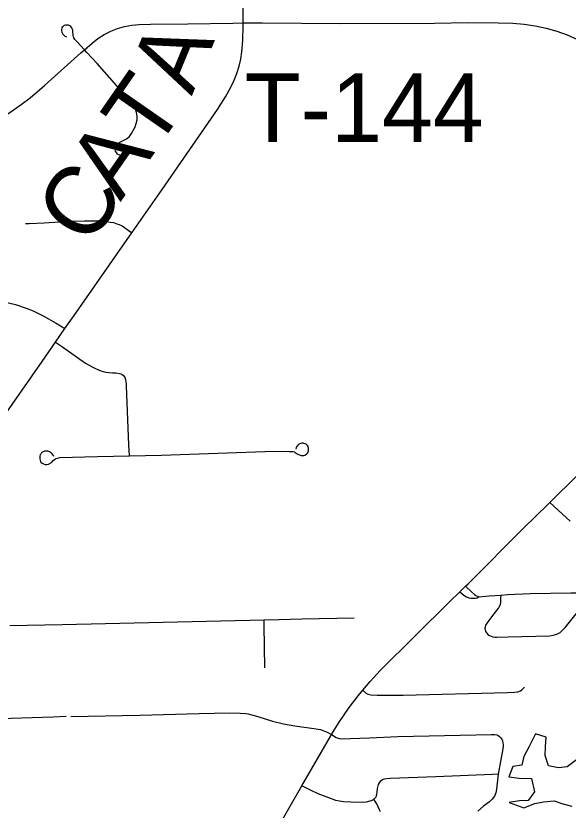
# Model space of a CAD drawing. Extents: x 0 to 34, y 0 to 22.
# Drawn here: x 5.9825 to 6.2117, y 19.5193 to 19.8487 of the extents above; entities that cross this region are included whole.
import ezdxf

# ---------------------------------------------------------------- set-up
doc = ezdxf.new("R2010")
doc.units = 0
for name, color, linetype in [('GM_X_County_Road', 7, 'Continuous'), ('GM_X_County_Road_Text', 7, 'Continuous'), ('GM_X_Minor_River', 7, 'Continuous'), ('GM_X_State_Route', 7, 'Continuous'), ('GM_X_Township_Road', 7, 'Continuous'), ('GM_X_Township_Road_Text', 7, 'Continuous')]:
    doc.layers.add(name, color=color, linetype=linetype)

msp = doc.modelspace()

# ---------------------------------------------------------------- linework, layer by layer
at = {"layer": 'GM_X_County_Road'}
msp.add_line((5.9989, 19.71332), (6.00285, 19.71897), dxfattribs=at)
for points in [[(6.07684, 19.84572), (6.07681, 19.85702), (6.07711, 19.87566), (6.07738, 19.90208), (6.07746, 19.90651)], [(6.03059, 19.75867), (6.0432, 19.77664), (6.06621, 19.80986), (6.06952, 19.8151), (6.07174, 19.81916), (6.07305, 19.82195), (6.07418, 19.82482), (6.07511, 19.82775), (6.07582, 19.83074), (6.07629, 19.83377), (6.07665, 19.83839), (6.07685, 19.84458), (6.07684, 19.84572)], [(6.00285, 19.71897), (6.00663, 19.72445), (6.02445, 19.74992), (6.03059, 19.75867)], [(5.96072, 19.65878), (5.96387, 19.66331), (5.98086, 19.68747), (5.99333, 19.70531), (5.9989, 19.71332)]]:
    msp.add_lwpolyline(points, dxfattribs=at)
at = {"layer": 'GM_X_Minor_River'}
msp.add_lwpolyline([(6.21566, 19.54052), (6.21131, 19.53726), (6.20771, 19.53687), (6.20353, 19.53761), (6.20217, 19.54197), (6.20235, 19.54559), (6.20252, 19.54958), (6.19814, 19.55089), (6.19551, 19.54574), (6.19326, 19.54155), (6.19251, 19.53793), (6.18872, 19.53735), (6.18703, 19.53316), (6.1914, 19.53261), (6.19653, 19.53244), (6.1977, 19.52693), (6.19506, 19.52331), (6.19145, 19.5231), (6.18728, 19.52251), (6.19336, 19.52026), (6.19791, 19.52199), (6.20152, 19.52277), (6.20588, 19.52317), (6.20949, 19.52186), (6.21329, 19.52092)], dxfattribs=at)
at = {"layer": 'GM_X_State_Route'}
msp.add_lwpolyline([(6.09133, 19.51228), (6.09686, 19.52189), (6.1012, 19.52942), (6.11315, 19.55016), (6.11346, 19.55065), (6.11644, 19.55541), (6.1208, 19.56181), (6.12452, 19.56676), (6.12642, 19.56899), (6.12954, 19.57265), (6.13374, 19.57721), (6.16244, 19.60563), (6.16669, 19.60976), (6.16911, 19.61212), (6.17024, 19.6132), (6.19328, 19.63633), (6.20328, 19.64608), (6.20407, 19.64685), (6.2155, 19.65804)], dxfattribs=at)
at = {"layer": 'GM_X_Township_Road'}
for points in [[(6.01088, 19.83461), (6.00772, 19.83806), (6.00698, 19.83887), (6.00658, 19.83952), (6.00636, 19.83995), (6.00624, 19.84051), (6.00619, 19.84104), (6.00613, 19.84187), (6.00605, 19.84268), (6.00588, 19.84324), (6.00565, 19.84375), (6.00528, 19.84427), (6.00483, 19.84457), (6.00434, 19.84475), (6.00371, 19.84485), (6.00312, 19.84481), (6.00252, 19.84461), (6.00207, 19.84431), (6.00174, 19.84397), (6.00151, 19.84357), (6.00138, 19.84307), (6.00143, 19.84247), (6.00157, 19.84187), (6.00194, 19.84113), (6.00264, 19.84046), (6.00347, 19.83997)], [(6.01088, 19.83461), (6.01406, 19.83739), (6.01653, 19.83923), (6.01912, 19.84089), (6.02183, 19.84233), (6.02466, 19.84348), (6.0276, 19.84427), (6.03064, 19.84478), (6.0337, 19.84507), (6.03834, 19.84524), (6.05389, 19.84534), (6.07257, 19.84565), (6.07684, 19.84572)], [(6.07684, 19.84572), (6.08483, 19.84577), (6.11733, 19.8455), (6.1562, 19.84567), (6.17019, 19.8459), (6.18262, 19.84582), (6.18881, 19.84565), (6.19342, 19.84524), (6.19801, 19.84455), (6.20253, 19.84356), (6.207, 19.84232), (6.21136, 19.84076), (6.21558, 19.83887)], [(5.96901, 19.80299), (5.9727, 19.80454), (5.97551, 19.80594), (5.97954, 19.80835), (5.9847, 19.81188), (5.98842, 19.81473), (5.99438, 19.81976), (6.0094, 19.83332), (6.01088, 19.83461)], [(6.02902, 19.79351), (6.02884, 19.7927), (6.02859, 19.79202), (6.02814, 19.79141), (6.02747, 19.79096), (6.02676, 19.79079), (6.02601, 19.79074), (6.02529, 19.79099), (6.02471, 19.79137), (6.02417, 19.79195), (6.02386, 19.79253), (6.02377, 19.79327), (6.02379, 19.79399), (6.02407, 19.79468), (6.02444, 19.79532), (6.02502, 19.79587), (6.02563, 19.79628), (6.02842, 19.79765), (6.02959, 19.79859), (6.03049, 19.79984), (6.03192, 19.80259), (6.03243, 19.80404), (6.03274, 19.80556), (6.03279, 19.8071), (6.03258, 19.80862), (6.0321, 19.81008), (6.03135, 19.81142), (6.03042, 19.81265), (6.02435, 19.81965), (6.01618, 19.8289), (6.01198, 19.83342), (6.01088, 19.83461)], [(5.9865, 19.76263), (5.98803, 19.76262), (5.99415, 19.76281), (6.00485, 19.76347), (6.01096, 19.76372), (6.01708, 19.76367), (6.02012, 19.76343), (6.02163, 19.76318), (6.02297, 19.76295), (6.02439, 19.76249), (6.02535, 19.76212), (6.02653, 19.76159), (6.02851, 19.76018), (6.03059, 19.75867)], [(5.96561, 19.73133), (5.97018, 19.73103), (5.97481, 19.73047), (5.97938, 19.72968), (5.98237, 19.72891), (5.98679, 19.72748), (5.98966, 19.72631), (5.99385, 19.72431), (5.99923, 19.72129), (6.00285, 19.71897)], [(5.9989, 19.71332), (6.00133, 19.71164), (6.01141, 19.70468), (6.01407, 19.70308), (6.01547, 19.70239), (6.01671, 19.70185), (6.01777, 19.70144), (6.01871, 19.70115), (6.01981, 19.70093), (6.02098, 19.7008), (6.02259, 19.70069), (6.02394, 19.70058), (6.0248, 19.70052), (6.02545, 19.70039), (6.02598, 19.70017), (6.02652, 19.69989), (6.02708, 19.69948), (6.02739, 19.69913), (6.02782, 19.69857)], [(6.02957, 19.66624), (6.02939, 19.67083), (6.02841, 19.69511), (6.02839, 19.69603), (6.02829, 19.69684), (6.02813, 19.69774), (6.02782, 19.69857)], [(6.02957, 19.66624), (6.04288, 19.66652), (6.08973, 19.66809), (6.09599, 19.66797), (6.09761, 19.66796), (6.09806, 19.66783), (6.09839, 19.66764), (6.09916, 19.66711), (6.0998, 19.66674), (6.10015, 19.66658), (6.10057, 19.6665), (6.10091, 19.66642), (6.10144, 19.66637), (6.10195, 19.66641), (6.10237, 19.66654), (6.1027, 19.6667), (6.1032, 19.66703), (6.10343, 19.66726), (6.10363, 19.66751), (6.10381, 19.66788), (6.10395, 19.6683), (6.10397, 19.66882), (6.1039, 19.66944), (6.10375, 19.67004), (6.10345, 19.67056), (6.10299, 19.671), (6.1026, 19.67122), (6.10202, 19.6714), (6.10168, 19.67142), (6.10116, 19.67142), (6.10068, 19.67132), (6.1003, 19.6712), (6.09982, 19.67096), (6.09947, 19.67065), (6.09916, 19.67027), (6.09893, 19.66991), (6.09876, 19.66948), (6.09863, 19.66902)], [(5.99824, 19.66593), (5.99802, 19.66636), (5.99782, 19.66668), (5.99755, 19.66702), (5.99716, 19.66745), (5.99683, 19.66767), (5.99647, 19.66783), (5.99609, 19.66798), (5.99566, 19.66809), (5.99485, 19.66816), (5.99441, 19.66812), (5.99402, 19.66799), (5.9935, 19.66775), (5.99308, 19.66743), (5.99275, 19.66695), (5.99256, 19.66658), (5.99243, 19.66607), (5.99236, 19.66541), (5.99238, 19.66492), (5.99248, 19.6644), (5.99266, 19.66392), (5.99287, 19.66364), (5.9934, 19.66317), (5.99395, 19.66289), (5.9946, 19.66269), (5.99533, 19.66263), (5.99594, 19.6627), (5.99632, 19.66287), (5.99718, 19.66352), (5.99797, 19.66424), (5.99849, 19.6647), (5.99886, 19.66492), (5.99924, 19.6651), (5.99978, 19.66529), (6.0007, 19.66547), (6.01632, 19.66595), (6.02957, 19.66624)], [(6.20407, 19.64685), (6.2075, 19.64374), (6.21253, 19.63915)], [(6.16911, 19.61212), (6.17156, 19.60988), (6.1729, 19.60875), (6.17345, 19.60834), (6.17459, 19.60775)], [(6.16669, 19.60976), (6.16756, 19.60907), (6.16846, 19.60837), (6.16946, 19.60777), (6.17053, 19.60736), (6.17133, 19.60722), (6.17262, 19.60715), (6.17327, 19.60718), (6.17394, 19.6074), (6.17459, 19.60775)], [(6.17459, 19.60775), (6.17896, 19.60822), (6.18373, 19.6085)], [(6.18373, 19.6085), (6.18368, 19.60707), (6.18358, 19.60566), (6.18343, 19.60444), (6.18284, 19.6032), (6.17994, 19.59951), (6.17806, 19.59701), (6.17744, 19.59601), (6.17721, 19.59519), (6.17717, 19.59475), (6.17724, 19.59405), (6.17745, 19.59336), (6.17789, 19.59267), (6.17836, 19.59211), (6.17904, 19.5917), (6.18049, 19.59115), (6.18122, 19.59104), (6.18206, 19.59097), (6.18678, 19.59118), (6.20401, 19.5916), (6.20555, 19.5918), (6.20702, 19.59222), (6.20835, 19.59297), (6.20951, 19.594), (6.21054, 19.5952), (6.22093, 19.60821)], [(6.18373, 19.6085), (6.18666, 19.60867), (6.19593, 19.6091), (6.21289, 19.60947), (6.21656, 19.60939), (6.21836, 19.60922), (6.21978, 19.60893), (6.22093, 19.60821)], [(5.97991, 19.59591), (6.00166, 19.59627), (6.04363, 19.5972), (6.08552, 19.5982)], [(6.08552, 19.5982), (6.0918, 19.59835), (6.10112, 19.59868), (6.1229, 19.599)], [(6.08579, 19.5783), (6.08555, 19.59579), (6.08552, 19.5982)], [(6.12642, 19.56899), (6.12759, 19.56787), (6.12854, 19.5674), (6.12977, 19.56709), (6.13248, 19.56694), (6.14329, 19.56703), (6.1865, 19.56802), (6.18955, 19.56828), (6.19087, 19.56841), (6.19186, 19.56876), (6.19245, 19.5692), (6.19358, 19.57027)], [(5.89243, 19.56074), (5.89356, 19.55992), (5.89459, 19.55947), (5.89537, 19.55926), (5.89628, 19.55916), (5.91103, 19.55865), (5.92854, 19.5581), (5.94919, 19.55738), (5.95964, 19.55706), (5.97055, 19.55709), (5.98055, 19.55738), (5.99796, 19.55805), (6.00333, 19.55823)], [(6.00521, 19.55818), (6.03396, 19.55865), (6.0586, 19.55938), (6.07093, 19.5596), (6.07555, 19.55954), (6.07785, 19.55937), (6.07887, 19.55922), (6.07985, 19.55897), (6.0829, 19.5581), (6.08896, 19.55625), (6.09359, 19.55512), (6.09827, 19.55427), (6.10612, 19.55311), (6.10884, 19.55268), (6.10987, 19.55234), (6.11146, 19.5517), (6.11346, 19.55065)], [(6.11346, 19.55065), (6.11539, 19.54946), (6.11631, 19.54909), (6.11735, 19.5489), (6.12922, 19.54922), (6.14107, 19.54977), (6.17345, 19.55054), (6.17971, 19.55066), (6.18129, 19.55061), (6.18209, 19.55048), (6.18269, 19.55028), (6.1832, 19.54988), (6.18379, 19.54924), (6.18419, 19.54868), (6.18448, 19.54799), (6.18461, 19.54724), (6.1847, 19.5464), (6.1847, 19.54573), (6.1846, 19.54473), (6.18265, 19.53417)], [(6.18265, 19.53417), (6.18028, 19.53405), (6.15679, 19.53307), (6.13798, 19.53243), (6.13638, 19.53234), (6.13552, 19.53218), (6.13486, 19.53198), (6.13417, 19.53162), (6.13362, 19.53118), (6.13328, 19.53066), (6.13289, 19.52987), (6.13249, 19.52832), (6.13227, 19.52677), (6.13221, 19.52597), (6.13204, 19.52518), (6.13184, 19.52468), (6.13135, 19.52408), (6.13106, 19.52386)], [(6.18265, 19.53417), (6.18201, 19.52796), (6.18169, 19.52645), (6.1811, 19.52503), (6.18022, 19.5238), (6.17909, 19.52279), (6.1766, 19.52096), (6.17427, 19.51891)], [(6.13106, 19.52386), (6.13076, 19.52362), (6.12997, 19.52318), (6.12937, 19.52298), (6.12784, 19.52265), (6.12625, 19.52252), (6.12152, 19.52254), (6.11839, 19.52275), (6.11685, 19.52299), (6.11533, 19.52335), (6.11235, 19.52434), (6.10792, 19.52606), (6.10506, 19.52741), (6.10396, 19.52798), (6.1012, 19.52942)], [(6.13378, 19.51857), (6.13342, 19.51946), (6.13286, 19.52072), (6.13225, 19.52194), (6.1318, 19.52267), (6.13106, 19.52386)]]:
    msp.add_lwpolyline(points, dxfattribs=at)

# ---------------------------------------------------------------- texts
at = {"layer": 'GM_X_County_Road_Text'}
for s, rotation, p in [('A', 67.5594, (6.05544, 19.81525)), ('T', 55.2615, (6.04015, 19.79195)), ('A', 55.2134, (6.02587, 19.77139)), ('C', 55.2014, (6.01255, 19.75223))]:
    msp.add_text(s, height=0.02841, rotation=rotation, dxfattribs=at).set_placement(p)
at = {"layer": 'GM_X_Township_Road_Text'}
msp.add_text('T-144', height=0.028409, rotation=0, dxfattribs=at).set_placement((6.07746, 19.79639))

doc.saveas('drawing.dxf')
